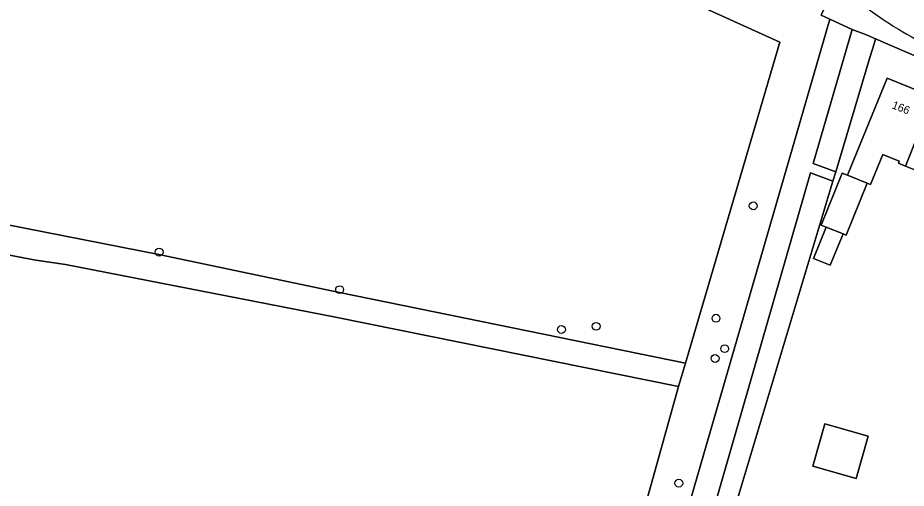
# Model space of a CAD drawing. Extents: x 162879 to 165540, y 384011 to 385181.
# Drawn here: x 163666.7 to 163777.7, y 384532.4 to 384591.2 of the extents above; entities that cross this region are included whole.
import ezdxf

# ---------------------------------------------------------------- set-up
doc = ezdxf.new("R2010")
doc.units = 0
for name, color, linetype in [('IMGEO_Boom', 7, 'Continuous'), ('IMGEO_Erf', 7, 'Continuous'), ('IMGEO_Fietspad_gesloten', 7, 'Continuous'), ('IMGEO_Grasland_agrarisch', 7, 'Continuous'), ('IMGEO_Groenvoorziening', 7, 'Continuous'), ('IMGEO_Loofbos', 7, 'Continuous'), ('IMGEO_Pand', 7, 'Continuous'), ('IMGEO_Pand_nummerreeks', 7, 'Continuous'), ('IMGEO_Voetpad_open', 7, 'Continuous')]:
    doc.layers.add(name, color=color, linetype=linetype)

msp = doc.modelspace()

# ---------------------------------------------------------------- linework, layer by layer
at = {"layer": 'IMGEO_Boom'}
for centre in [(163758.55, 384567.67), (163684.35, 384561.9), (163706.89, 384557.21), (163753.9, 384553.64), (163738.93, 384552.63), (163734.6, 384552.23), (163754.98, 384549.84), (163753.79, 384548.62), (163749.26, 384533.04)]:
    msp.add_circle(centre, 0.489, dxfattribs=at)
at = {"layer": 'IMGEO_Erf'}
for points in [[(163799.02, 384577.65), (163792.05, 384580.68), (163773.83, 384588.52), (163773.65, 384587.92), (163773.12, 384586.18), (163768.85, 384571.92), (163768.5, 384570.75), (163752.27, 384516.65), (163777.85, 384524.4)], [(163767.49, 384540.47), (163772.9, 384538.93), (163771.39, 384533.62), (163765.98, 384535.16)]]:
    msp.add_lwpolyline(points, close=True, dxfattribs=at)
msp.add_lwpolyline([(163780.91, 384571.3), (163777.56, 384572.65), (163776.7, 384573), (163776.8, 384573.24), (163774.74, 384574.07), (163773.21, 384570.32), (163772.8, 384570.49), (163770.16, 384564.01), (163769.77, 384564.16), (163768.18, 384560.27), (163766.09, 384561.12), (163767.68, 384565.02), (163767.04, 384565.28), (163769.68, 384571.76), (163770.33, 384571.5), (163775.27, 384583.63), (163781.03, 384581.28)], dxfattribs=at)
at = {"layer": 'IMGEO_Fietspad_gesloten'}
for centre, radius, start, end in [((163803.03, 384632.86), 50.54, 227.4396, 239.3369), ((163831.82, 384681.63), 107.17, 239.3929, 244.3871)]:
    msp.add_arc(centre, radius, start, end, dxfattribs=at)
at = {"layer": 'IMGEO_Grasland_agrarisch'}
for points in [[(163594.09, 384577.71), (163619.29, 384573.89), (163662.88, 384565.79), (163684.3, 384561.62), (163706.88, 384556.86), (163750.09, 384548.04), (163761.87, 384588.1), (163712.39, 384610.59), (163653.29, 384637.61), (163653.4, 384636.94), (163648.01, 384633.96), (163642.67, 384630.91), (163637.37, 384627.78), (163632.55, 384624.8), (163627.83, 384621.66), (163623.22, 384618.36), (163617.95, 384614.72), (163612.71, 384611.04), (163607.52, 384607.29), (163602.21, 384603.46), (163597.02, 384599.46), (163591.98, 384595.28), (163588.13, 384591.71)], [(163668.55, 384493.31), (163668.71, 384492.83), (163669.15, 384492.98), (163707.98, 384504.75), (163740.83, 384514.99), (163749.2, 384545.1), (163706.4, 384553.76), (163672.67, 384560.35), (163668.96, 384560.91), (163596.31, 384574.67), (163590.75, 384571.19), (163607.76, 384514.4), (163625.43, 384520.5), (163627.34, 384513.36), (163660.44, 384521.77)]]:
    msp.add_lwpolyline(points, close=True, dxfattribs=at)
at = {"layer": 'IMGEO_Groenvoorziening'}
for points in [[(163773.83, 384588.52), (163772.69, 384589.01), (163770.91, 384589.69), (163766.04, 384572.96), (163768.85, 384571.92), (163773.12, 384586.18), (163773.65, 384587.92)], [(163662.88, 384565.79), (163619.29, 384573.89), (163594.09, 384577.71), (163593.4, 384574.72), (163590.37, 384572.48), (163590.75, 384571.19), (163596.31, 384574.67), (163668.96, 384560.91), (163672.67, 384560.35), (163706.4, 384553.76), (163749.2, 384545.1), (163750.09, 384548.04), (163706.88, 384556.86), (163684.3, 384561.62)]]:
    msp.add_lwpolyline(points, close=True, dxfattribs=at)
msp.add_lwpolyline([(163855.06, 384541.43), (163857.24, 384543.08), (163859.27, 384544.76), (163860.17, 384545.49), (163858.58, 384551.14), (163856.42, 384552.05), (163855.61, 384549.27), (163851.34, 384547.9), (163783.17, 384526.01), (163777.85, 384524.4), (163752.27, 384516.65), (163768.5, 384570.75), (163765.7, 384571.81), (163750.37, 384518.62), (163749.85, 384516.78)], dxfattribs=at)
at = {"layer": 'IMGEO_Loofbos'}
for points in [[(163721.3, 384668.75), (163700.79, 384671.42), (163666.58, 384651), (163666.68, 384650.61), (163666.4, 384650.22), (163661.98, 384644.94), (163672.75, 384650.73), (163721.27, 384630.05), (163753.57, 384605.7), (163752.65, 384603.71), (163661.1, 384643.89), (163658.74, 384641.08), (163653.29, 384637.61), (163712.39, 384610.59), (163761.87, 384588.1), (163750.09, 384548.04), (163749.2, 384545.1), (163740.83, 384514.99)], [(163746.07, 384514.96), (163747.38, 384519.48), (163768.12, 384591), (163767.05, 384591.5), (163767.09, 384591.58), (163767.82, 384593.28), (163761.7, 384599.22)]]:
    msp.add_lwpolyline(points, dxfattribs=at)
at = {"layer": 'IMGEO_Pand'}
for points in [[(163780.83, 384580.78), (163781.03, 384581.28), (163775.27, 384583.63), (163770.33, 384571.5), (163772.8, 384570.49), (163773.21, 384570.32), (163774.74, 384574.07), (163776.8, 384573.24), (163776.7, 384573), (163777.56, 384572.65)], [(163777.56, 384572.65), (163780.91, 384571.3), (163778.86, 384566.24), (163781.73, 384565.08), (163787.05, 384578.31), (163784.37, 384579.41), (163784.3, 384580.02), (163782.62, 384580.71), (163782.14, 384580.25), (163780.83, 384580.78)], [(163772.8, 384570.49), (163770.33, 384571.5), (163769.68, 384571.76), (163767.04, 384565.28), (163767.68, 384565.02), (163769.77, 384564.16), (163770.16, 384564.01)], [(163768.18, 384560.27), (163769.77, 384564.16), (163767.68, 384565.02), (163766.09, 384561.12)], [(163767.49, 384540.47), (163765.98, 384535.16), (163771.39, 384533.62), (163772.9, 384538.93)]]:
    msp.add_lwpolyline(points, close=True, dxfattribs=at)
at = {"layer": 'IMGEO_Voetpad_open'}
msp.add_lwpolyline([(163768.85, 384595.64), (163767.82, 384593.28), (163767.09, 384591.58), (163767.05, 384591.5), (163768.12, 384591), (163770.91, 384589.69), (163772.69, 384589.01), (163773.83, 384588.52), (163792.05, 384580.68), (163799.02, 384577.65), (163799.87, 384577.28), (163799.27, 384575.86), (163855.75, 384552.33), (163856.42, 384552.05), (163858.58, 384551.14), (163860.17, 384545.49), (163862.1, 384547.22)], dxfattribs=at)
msp.add_lwpolyline([(163765.7, 384571.81), (163768.5, 384570.75), (163768.85, 384571.92), (163766.04, 384572.96), (163770.91, 384589.69), (163768.12, 384591), (163747.38, 384519.48), (163750.37, 384518.62)], close=True, dxfattribs=at)
for centre, radius, start, end in [((163803.03, 384632.86), 50.54, 227.4396, 239.3369), ((163831.82, 384681.63), 107.17, 239.3929, 244.3871)]:
    msp.add_arc(centre, radius, start, end, dxfattribs=at)

# ---------------------------------------------------------------- texts
at = {"layer": 'IMGEO_Pand_nummerreeks'}
msp.add_text('166', height=1, rotation=338.199, dxfattribs=at).set_placement((163775.79, 384579.89))

doc.saveas('drawing.dxf')
